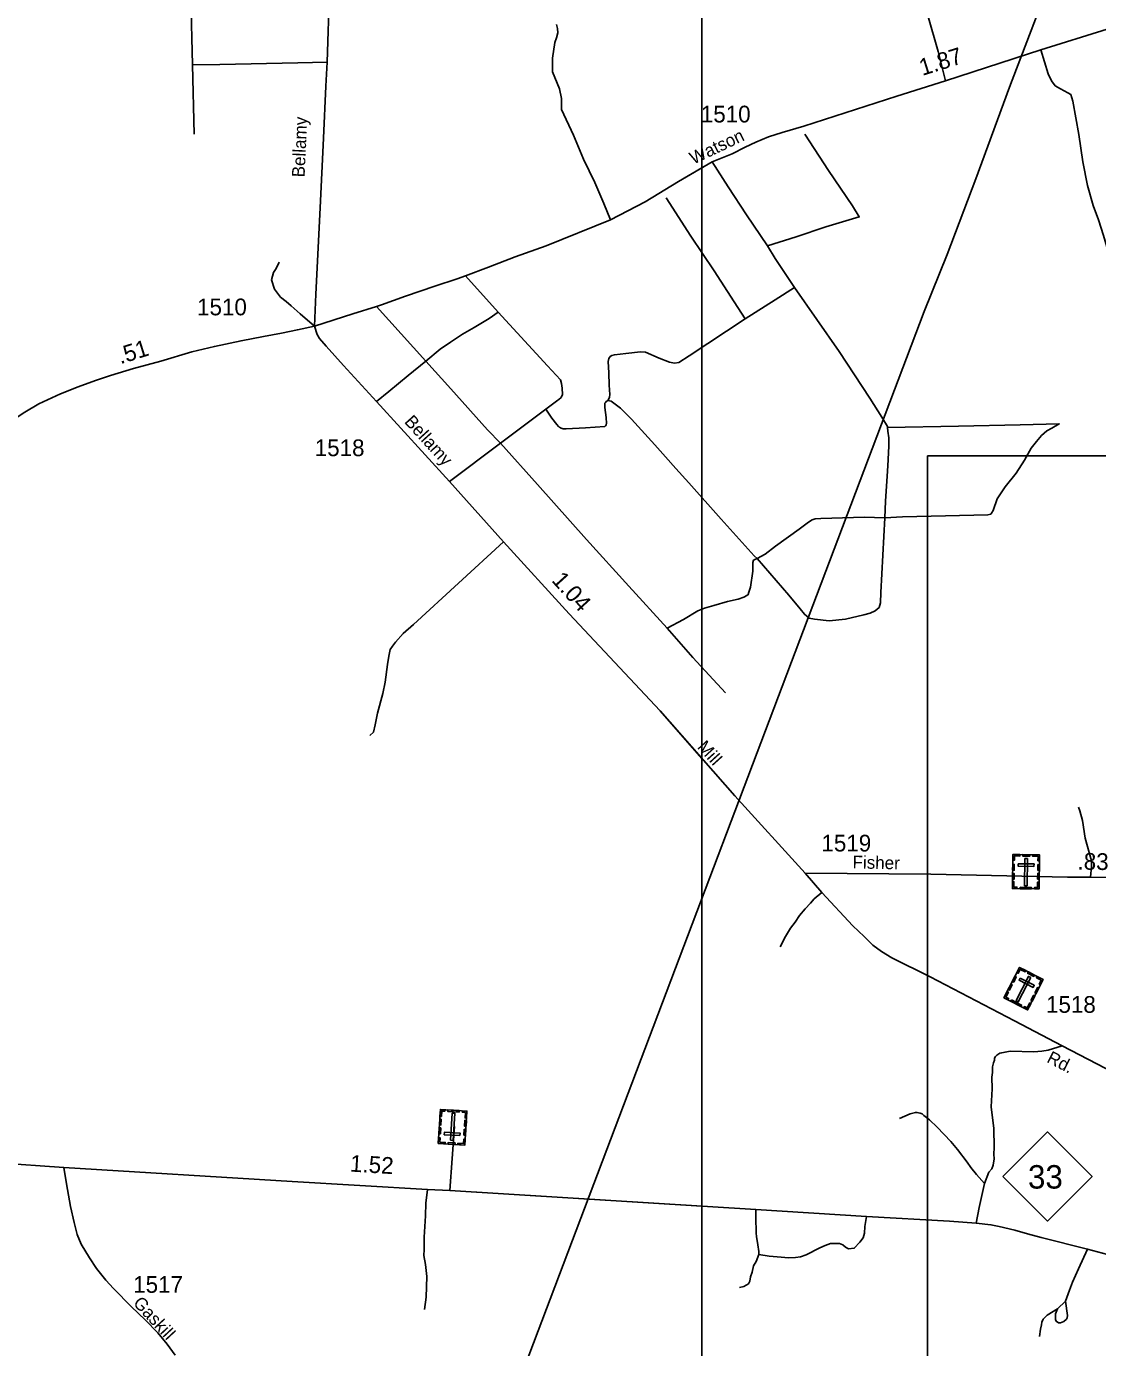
# Model space of a CAD drawing. Extents: x 2220236 to 2384410, y 720751 to 894131.
# Drawn here: x 2369349 to 2377349, y 859133 to 868998 of the extents above; entities that cross this region are included whole.
import ezdxf

# ---------------------------------------------------------------- set-up
doc = ezdxf.new("R2010")
doc.units = 0
doc.layers.add('Default', color=7, linetype='Continuous')

msp = doc.modelspace()

# ---------------------------------------------------------------- linework, layer by layer
at = {"layer": 'Default'}
for p, q in [((2374393.9, 833129.7), (2374394.2, 870388.6)), ((2370589.2, 868711.1), (2370602.6, 868192.7)), ((2372873.3, 866863.5), (2372628.7, 867136.8)), ((2369473, 849503.2), (2376054.5, 866870.1)), ((2372331.7, 866499.1), (2371964.4, 866907.8)), ((2372888.8, 865885.3), (2373227.3, 866139.7)), ((2372509, 865600), (2372888.8, 865885.3)), ((2372510.9, 860305.5), (2372546.4, 860783.2)), ((2377049.4, 859421.7), (2377108.6, 859480.3))]:
    msp.add_line(p, q, dxfattribs=at)
for points in [[(2371501.1, 866759.3), (2371510.7, 866998.2), (2371541.7, 867643.1), (2371568.6, 868162.9), (2371585.6, 868552.4), (2371594.1, 868730.9), (2371612.5, 869271.9), (2371618.2, 869740.7), (2371624.5, 870111.8), (2371626.3, 870389)], [(2377290.7, 870113.4), (2377126.5, 869686.3), (2376873.5, 869019), (2376691.8, 868544.7), (2376440.9, 867859.7), (2376226.5, 867294.8), (2376054.2, 866868.7)], [(2375968.4, 869568.4), (2375963.1, 869554.1), (2375970.2, 869504.1), (2376032.7, 869268.2), (2376081.8, 869078.8), (2376158.6, 868810.8), (2376213.1, 868591.1)], [(2370582.8, 869283.3), (2370576.4, 869216.7), (2370589.2, 868711.1)], [(2371501.1, 866759.3), (2371510.7, 866998.2), (2371541.7, 867643.1), (2371568.6, 868162.9), (2371585.6, 868552.4), (2371594.1, 868730.9), (2371612.5, 869271.9)], [(2373308.9, 869011.3), (2373316, 868981.6), (2373317.4, 868949), (2373306.8, 868912.2), (2373295.5, 868878.2), (2373277.1, 868762), (2373277.1, 868660.1), (2373295.5, 868617.6), (2373330.9, 868531.2), (2373345, 868458.9), (2373344.3, 868378.2), (2373434.9, 868187), (2373509.9, 868005.7), (2373594.8, 867832.9), (2373661.4, 867677.1), (2373712.3, 867553.9)], [(2371501.1, 866759.3), (2371787, 866851.4), (2371964.4, 866907.8), (2372001.8, 866919.7), (2372180.8, 866982.8), (2372399.3, 867058.2), (2372565.3, 867113.6), (2372628.7, 867136.8), (2372800.7, 867199.4), (2373000.1, 867277.9), (2373230.4, 867359.9), (2373712.3, 867553.9), (2373969.9, 867688.8), (2374217.8, 867840.7), (2374471.3, 867987.2), (2374620.9, 868047.4), (2374716.3, 868096.6), (2374795.7, 868133.6), (2374891.1, 868173), (2374992.8, 868206.4), (2375155.9, 868252.5), (2375850.6, 868476.7), (2376213.1, 868591.1), (2376924.1, 868823.3), (2377420.5, 868977)], [(2376924.1, 868823.3), (2376979.5, 868642.9), (2377004.5, 868591.1), (2377033, 868555.4), (2377072.3, 868532.1), (2377127.7, 868501.8), (2377149.1, 868489.2), (2377165.2, 868441), (2377208.9, 868190.9), (2377239.3, 867987.2), (2377274.1, 867810.3), (2377316.9, 867662), (2377356.2, 867554.8), (2377393.7, 867436.9), (2377431.2, 867310.1), (2377459.8, 867215.4), (2377472.3, 867179.7), (2377484.8, 867127.8)], [(2371594.1, 868730.9), (2371374.7, 868726.6), (2370793, 868712.5), (2370589.2, 868711.1)], [(2375161.4, 868192.7), (2375338.2, 867921.1), (2375518.5, 867658.5), (2375568.5, 867576.3), (2375318.5, 867501.2), (2375098.9, 867426.2), (2374882.9, 867360.1)], [(2371501.1, 866759.3), (2371787, 866851.4), (2371964.4, 866907.8), (2372001.8, 866919.7), (2372180.8, 866982.8), (2372399.3, 867058.2), (2372565.3, 867113.6), (2372628.7, 867136.8), (2372800.7, 867199.4), (2373000.1, 867277.9), (2373230.4, 867359.9), (2373712.3, 867553.9), (2373969.9, 867688.8), (2374217.8, 867840.7), (2374393.9, 867942.5)], [(2374471.3, 867987.2), (2374589.2, 867799.6), (2374726.6, 867590.6), (2374882.9, 867360.1)], [(2374717, 866815), (2374634.7, 866942), (2374484.7, 867174.3), (2374311.5, 867431.6), (2374125.8, 867717.4)], [(2374882.9, 867360.1), (2374940, 867265.4), (2375086.4, 867049.2)], [(2371236.4, 867238.6), (2371213, 867190.2), (2371193.4, 867160), (2371180.2, 867105.8), (2371201.1, 867036), (2371246.5, 866977.7), (2371289.1, 866943.6), (2371326.6, 866912.9), (2371393.1, 866851.4), (2371501.1, 866759.3)], [(2375086.4, 867049.2), (2374941.3, 866955.5), (2374717, 866815)], [(2375780.7, 866003.6), (2375779.9, 866011.9), (2375737.6, 866079.7), (2375648.1, 866223), (2375417.9, 866571.1), (2375086.4, 867049.2)], [(2372331.7, 866499.1), (2372440, 866587), (2372516.7, 866641.6), (2372605.4, 866699.6), (2372694, 866750.8), (2372804.9, 866817.3), (2372873.3, 866863.5)], [(2373227.3, 866139.7), (2373318.2, 866208), (2373326.2, 866212.1), (2373341.9, 866228.4), (2373351.7, 866250.4), (2373351, 866296.4), (2373345.4, 866331.1), (2373336.8, 866358.4), (2373239.7, 866464.1), (2372873.3, 866863.5)], [(2368987.9, 865837.4), (2369131.7, 865967.9), (2369235.8, 866050.7), (2369337.7, 866118.7), (2369441.7, 866180.3), (2369603.1, 866254.7), (2369734.7, 866307.8), (2369863.7, 866354.9), (2369977.1, 866391.6), (2370147.6, 866442.8), (2370353.1, 866498.6), (2370584.2, 866567.7), (2370752.9, 866608.3), (2370952.4, 866651), (2371119.2, 866682), (2371253.3, 866708.1), (2371372.6, 866733.7), (2371501.1, 866759.3)], [(2368987.9, 865837.4), (2369131.7, 865967.9), (2369235.8, 866050.7), (2369337.7, 866118.7), (2369441.7, 866180.3), (2369603.1, 866254.7), (2369734.7, 866307.8), (2369863.7, 866354.9), (2369977.1, 866391.6), (2370147.6, 866442.8), (2370353.1, 866498.6), (2370584.2, 866567.7), (2370752.9, 866608.3), (2370952.4, 866651), (2371119.2, 866682), (2371253.3, 866708.1), (2371372.6, 866733.7), (2371501.1, 866759.3)], [(2374393.9, 863532.8), (2374081.1, 863888.7), (2373402.5, 864612.1), (2372912.3, 865148.7), (2372509, 865600), (2371964.2, 866196.8), (2371717.9, 866466.7), (2371586.6, 866611.7), (2371538.9, 866668), (2371520.1, 866697), (2371501.1, 866759.3)], [(2375165.5, 862675.7), (2374640.3, 863252.4), (2374081.1, 863888.7), (2373402.5, 864612.1), (2372912.3, 865148.7), (2372509, 865600), (2371964.2, 866196.8), (2371717.9, 866466.7), (2371586.6, 866611.7), (2371538.9, 866668), (2371520.1, 866697), (2371501.1, 866759.3)], [(2373691.5, 866204.8), (2373696.6, 866213.3), (2373703.4, 866230.4), (2373706.8, 866250.9), (2373701.7, 866319.1), (2373698.3, 866411.3), (2373693.2, 866494.9), (2373698.3, 866518.7), (2373708.5, 866532.4), (2373722.2, 866540.9), (2373740.9, 866546), (2373824.5, 866556.3), (2373935.3, 866568.2), (2373972, 866565.7), (2374074.3, 866521.3), (2374152.7, 866492.3), (2374188.5, 866483.8), (2374221.8, 866489.7), (2374298.5, 866539.2), (2374717, 866815)], [(2371964.2, 866196.8), (2372056.4, 866273.1), (2372199.6, 866392.5), (2372331.7, 866499.1)], [(2372888.8, 865885.3), (2372792.1, 865985.6), (2372519.3, 866291), (2372331.7, 866499.1)], [(2373227.3, 866139.7), (2373273.8, 866073.4), (2373309.6, 866025.7), (2373323.2, 866010.3)], [(2373380, 865992.8), (2373524.4, 866001.8), (2373667.6, 866010.3), (2373674.4, 866015.4), (2373679.6, 866022.3), (2373681.3, 866032.5), (2373677.8, 866078.6), (2373667.6, 866153.6), (2373667.6, 866174.1), (2373669.3, 866184.3), (2373672.7, 866189.5), (2373677.8, 866196.3), (2373684.1, 866201), (2373691.5, 866204.8)], [(2373691.5, 866204.8), (2373715.4, 866199.7), (2373735.8, 866186), (2373785.3, 866146.8), (2373867.1, 866066.6), (2373943.8, 865983), (2374042.7, 865873.8), (2374122.9, 865783.4), (2374199.6, 865696.4), (2374295.1, 865590.6), (2374538.9, 865317.6), (2374784.4, 865044.6), (2374806.6, 865025.9)], [(2375760.1, 865327.8), (2375891.9, 865336.8), (2376214.1, 865344.5), (2376528.7, 865352.1), (2376551.7, 865357.3), (2376556.8, 865362.4), (2376569.6, 865382.9), (2376600.3, 865469.9), (2376659.1, 865559.4), (2376741, 865661.8), (2376802.3, 865759.1), (2376853.5, 865848.6), (2376891.9, 865899.8), (2376930.2, 865943.3), (2376971.1, 865979.2), (2377006.9, 865997.1), (2377063.2, 866030.3), (2376770.4, 866023.9), (2376310, 866013.7), (2375780.7, 866003.6)], [(2373323.2, 866010.3), (2373324.2, 866009.5), (2373325.3, 866008.7), (2373326.3, 866007.9), (2373327.4, 866007.1), (2373328.5, 866006.3), (2373329.6, 866005.6), (2373330.7, 866004.8), (2373331.8, 866004.1), (2373332.9, 866003.4), (2373334.1, 866002.8), (2373335.2, 866002.1), (2373336.4, 866001.5), (2373337.6, 866000.9), (2373338.8, 866000.3), (2373340, 865999.7), (2373341.2, 865999.2), (2373342.4, 865998.6), (2373343.6, 865998.1), (2373344.9, 865997.6), (2373346.1, 865997.2), (2373347.4, 865996.7), (2373348.6, 865996.3), (2373349.9, 865995.9), (2373351.1, 865995.5), (2373352.4, 865995.2), (2373353.7, 865994.8), (2373355, 865994.5), (2373356.3, 865994.2), (2373357.6, 865994), (2373358.9, 865993.7), (2373360.2, 865993.5), (2373361.5, 865993.3), (2373362.8, 865993.1), (2373364.1, 865993), (2373365.5, 865992.8), (2373366.8, 865992.7), (2373368.1, 865992.6), (2373369.4, 865992.6), (2373370.8, 865992.5), (2373372.1, 865992.5), (2373373.4, 865992.5), (2373374.7, 865992.5), (2373376.1, 865992.6), (2373377.4, 865992.6), (2373378.7, 865992.7), (2373380, 865992.8)], [(2375760.1, 865327.8), (2375765.3, 865453.2), (2375778.6, 865639.5), (2375783.7, 865716.3), (2375788.8, 865864.8), (2375788.8, 865926.2), (2375783.7, 865974.8), (2375780.7, 866003.6)], [(2372888.8, 865885.3), (2373165.5, 865577.4), (2373531.2, 865167.9), (2373848.4, 864819.8), (2374134.8, 864505.1)], [(2376078.8, 865791), (2384198.8, 865791), (2384198.8, 855302.5), (2376078.8, 855302.5), (2376078.8, 865791)], [(2374806.6, 865025.9), (2374866.3, 865057.8), (2374943, 865116.7), (2375119.5, 865244.7), (2375191.1, 865295.8), (2375216.7, 865313.8), (2375239.7, 865321.4), (2375283.2, 865324), (2375365, 865326.6), (2375605.4, 865334.2), (2375760.1, 865327.8)], [(2374806.6, 865025.9), (2375044, 864752), (2375128.4, 864649.7), (2375159.1, 864608.7), (2375194.9, 864580.6), (2375235.8, 864572.9), (2375343.3, 864560.1), (2375466, 864572.9), (2375604.1, 864603.6), (2375650.2, 864616.4), (2375688.5, 864634.3), (2375716.7, 864659.9), (2375726.9, 864693.2), (2375729.4, 864772.5), (2375760.1, 865327.8)], [(2371913.1, 863703.6), (2371940.4, 863727.5), (2371952.4, 863782.1), (2371971.1, 863869.1), (2372010.3, 864017.6), (2372027.4, 864101.2), (2372046.1, 864232.5), (2372054.7, 864295.7), (2372066.6, 864346.8), (2372081.9, 864370.7), (2372104.1, 864401.4), (2372163.8, 864464.6), (2372238.8, 864532.8), (2372912.3, 865148.7)], [(2374134.8, 864505.1), (2374257.6, 864569), (2374362.4, 864635.6), (2374413.6, 864653.5), (2374482.6, 864674), (2374584.9, 864704.7), (2374664.2, 864722.6), (2374707.7, 864735.4), (2374728.2, 864748.2), (2374738.4, 864755.9), (2374743.5, 864773.8), (2374756.3, 864812.2), (2374774.2, 864929.9), (2374774.2, 864996.4), (2374779.3, 865011.8), (2374789.5, 865016.9), (2374806.6, 865025.9)], [(2374134.8, 864505.1), (2374326.6, 864285), (2374569.6, 864021.4)], [(2377206.4, 863168.3), (2377215.6, 863140.5), (2377235.3, 863069.9), (2377256.1, 862935.7), (2377302.4, 862766.7), (2377302.4, 862725), (2377295.4, 862646.3)], [(2375165.5, 862675.7), (2376103.3, 862667.2), (2377124.5, 862645.3), (2377295.4, 862646.3), (2378194.2, 862634.7), (2378304.4, 862621.1), (2378404.3, 862600.8), (2378459.7, 862585.4), (2378510.2, 862572.2), (2378798.1, 862443.3), (2379068.8, 862283.2), (2379515.7, 862013.3), (2379759.7, 861874.7), (2379950.3, 861762), (2380081.1, 861658.8)], [(2379779.5, 860005.9), (2379336, 860215.2), (2378739.5, 860531), (2378342.8, 860738.4), (2378104.1, 860854.4), (2377923.5, 860951.3), (2377083.6, 861385.9), (2376728.1, 861572.7), (2376098.1, 861901.1), (2375812.5, 862043.6), (2375735.8, 862089.6), (2375671, 862139.1), (2375604.5, 862202.2), (2375521, 862282.4), (2375289.1, 862531.5), (2375165.5, 862675.7)], [(2374978, 862125), (2375019, 862203.5), (2375056.1, 862264), (2375091.5, 862310.5), (2375122.8, 862358.8), (2375166.1, 862409.4), (2375205.4, 862452), (2375232, 862482.9), (2375289.1, 862531.5)], [(2376503.7, 860358.7), (2376535.7, 860444.2), (2376559.5, 860468.3), (2376569.1, 860494.5), (2376576.5, 860542.7), (2376574, 860578.6), (2376577.3, 860626.5), (2376573.5, 860768.5), (2376555.3, 860930.2), (2376561.6, 861064.3), (2376558.4, 861152.2), (2376564, 861186.3), (2376565.3, 861228.4), (2376571, 861260.4), (2376578.6, 861280.5), (2376578.4, 861294.5), (2376586.3, 861306.7), (2376596.1, 861316.7), (2376619.9, 861331), (2376633.9, 861335.2), (2376657.8, 861339.6), (2376695.7, 861345.9), (2376873.8, 861342.4), (2376933.6, 861347.1), (2376979.6, 861353.7), (2377083.6, 861385.9)], [(2375868.7, 860843.1), (2375950.1, 860878.2), (2375988.1, 860888.8), (2376000.1, 860888.9), (2376024.1, 860883.3), (2376038.2, 860877.4), (2376050.3, 860865.5), (2376094.8, 860834.1), (2376151.4, 860778.8), (2376252.8, 860672.3), (2376303.5, 860613), (2376374.8, 860518), (2376401.2, 860478.3), (2376444.7, 860424.7), (2376503.7, 860358.7)], [(2369627.1, 860478.2), (2369131.3, 860511.7)], [(2369627.1, 860478.2), (2369131.3, 860511.7)], [(2370460.9, 859075.7), (2370399.5, 859157.6), (2370329.2, 859243.4), (2370234.6, 859340.6), (2370134.8, 859437.9), (2369999.3, 859573.5), (2369943, 859637.5), (2369871.4, 859724.5), (2369820.2, 859803.8), (2369758.8, 859906.2), (2369728.2, 859977.9), (2369706.4, 860066.1), (2369678.3, 860186.4), (2369647.6, 860355.3), (2369627.1, 860478.2)], [(2374393.9, 860188.3), (2372510.9, 860305.5), (2372344.4, 860312.4), (2371333, 860373.3), (2369627.1, 860478.2)], [(2370460.9, 859075.7), (2370399.5, 859157.6), (2370329.2, 859243.4), (2370234.6, 859340.6), (2370134.8, 859437.9), (2369999.3, 859573.5), (2369943, 859637.5), (2369871.4, 859724.5), (2369820.2, 859803.8), (2369758.8, 859906.2), (2369728.2, 859977.9), (2369706.4, 860066.1), (2369678.3, 860186.4), (2369647.6, 860355.3), (2369627.1, 860478.2)], [(2379421.2, 859313), (2379097.8, 859393.6), (2378948.8, 859436.5), (2378678.4, 859509.7), (2378384.5, 859576.9), (2378261, 859611.8), (2377817.5, 859726.6), (2377535, 859798.4), (2377272.9, 859869.2), (2376927, 859956), (2376825.3, 859983.7), (2376730.4, 860009.2), (2376614.7, 860037), (2376552.3, 860050.9), (2376441.2, 860062.4), (2376242.7, 860078.2), (2375622.3, 860111.1), (2374797.6, 860163.1), (2372510.9, 860305.5), (2372344.4, 860312.4), (2371333, 860373.3), (2369627.1, 860478.2)], [(2372320.7, 859418.4), (2372333.3, 859510.6), (2372339.2, 859664.5), (2372330.3, 859752.4), (2372316.6, 859821.7), (2372318.9, 859865.7), (2372318.9, 859905), (2372318.9, 859958.3), (2372330.5, 860118), (2372332.8, 860210.6), (2372344.4, 860312.4)], [(2376441.2, 860062.4), (2376464.4, 860178.2), (2376503.7, 860358.7)], [(2374818.4, 859829.5), (2374820.2, 859851.6), (2374811.5, 859899.4), (2374801.1, 859962.9), (2374798.8, 859988.4), (2374800, 860021.9), (2374797.6, 860072.9), (2374797.6, 860163.1)], [(2374818.4, 859829.5), (2374896.7, 859816.5), (2374984.6, 859807.7), (2375040.7, 859804.4), (2375092.7, 859807.1), (2375130.5, 859811.6), (2375172.3, 859826.2), (2375273.8, 859877.5), (2375315.3, 859896), (2375355.2, 859910.7), (2375389.2, 859911.1), (2375421.2, 859909.4), (2375445.2, 859899.7), (2375465.5, 859884), (2375487.7, 859870.3), (2375531.7, 859874.9), (2375572.4, 859921.3), (2375599.2, 859953.7), (2375608.5, 859988.4), (2375610.8, 860037), (2375622.3, 860111.1)], [(2374675.7, 859581.5), (2374707.6, 859590), (2374741.5, 859608.4), (2374753, 859628.7), (2374756.7, 859660.7), (2374770.3, 859696.9), (2374779.6, 859743.1), (2374799, 859775.3), (2374818.4, 859829.5)], [(2377108.6, 859480.3), (2377138.7, 859561.3), (2377161.8, 859621.5), (2377205.8, 859721), (2377272.9, 859869.2)], [(2376914.2, 859215.8), (2376921.5, 859270), (2376931, 859304.2), (2376932.8, 859322.1), (2376942.4, 859346.3), (2376972.1, 859374.7), (2377049.4, 859421.7)], [(2377049.4, 859421.7), (2377035.9, 859385.5), (2377034.6, 859343.4), (2377038.8, 859329.6), (2377056.9, 859317.7), (2377072.9, 859318), (2377096.6, 859328.4), (2377116.4, 859344.6), (2377122.3, 859356.6), (2377124, 859372.7), (2377108.6, 859480.3)]]:
    msp.add_lwpolyline(points, dxfattribs=at)
for points in [[(2376716.7, 862815.1), (2376915.7, 862812), (2376911.8, 862557.4), (2376712.7, 862560.5)], [(2376716, 862771.8), (2376727.3, 862771.6), (2376727.8, 862803.8), (2376768.4, 862803.2), (2376768.6, 862814.3), (2376716.7, 862815.1)], [(2376790.7, 862814), (2376842.6, 862813.2), (2376842.4, 862801.8), (2376790.6, 862802.6)], [(2376825.2, 862784.1), (2376806.5, 862784.4), (2376803.4, 862581.7), (2376822.1, 862581.4)], [(2376915.1, 862768.7), (2376903.8, 862768.9), (2376904.3, 862801), (2376863.7, 862801.7), (2376863.9, 862812.8), (2376915.8, 862812)], [(2376714.8, 862697.7), (2376715.5, 862741), (2376726.9, 862740.8), (2376726.2, 862697.5)], [(2376756.4, 862746.5), (2376756.1, 862727.8), (2376873.9, 862725.9), (2376874.2, 862744.6)], [(2376902.6, 862695.8), (2376903.3, 862739.1), (2376914.6, 862738.9), (2376914, 862695.6)], [(2376745.8, 862560.1), (2376746, 862571.6), (2376724, 862571.9), (2376724.6, 862612.3), (2376713.5, 862612.5), (2376712.7, 862560.6)], [(2376713.8, 862630.5), (2376714.4, 862673.8), (2376725.8, 862673.6), (2376725.2, 862630.3)], [(2376878.7, 862558), (2376878.8, 862569.4), (2376900.8, 862569.1), (2376901.5, 862609.5), (2376912.6, 862609.3), (2376911.8, 862557.4)], [(2376901.5, 862629.9), (2376902.2, 862673.2), (2376913.6, 862673), (2376912.9, 862629.7)], [(2376770.3, 862571.1), (2376855.2, 862569.8), (2376855, 862558.4), (2376770.2, 862559.7)], [(2376766.1, 861972), (2376943.1, 861880.9), (2376826.5, 861654.5), (2376649.5, 861745.6)], [(2376712.3, 861867.6), (2376732.1, 861906.1), (2376742.2, 861900.9), (2376722.4, 861862.4)], [(2376849.6, 861896.1), (2376833, 861904.6), (2376740.2, 861724.3), (2376756.8, 861715.8)], [(2376746.2, 861933.5), (2376756.3, 861928.3), (2376771, 861956.9), (2376807.1, 861938.4), (2376812.2, 861948.3), (2376766.1, 861972)], [(2376771.2, 861892.8), (2376762.6, 861876.2), (2376867.3, 861822.3), (2376875.9, 861838.9)], [(2376831.9, 861938.1), (2376878, 861914.4), (2376872.8, 861904.2), (2376826.7, 861928)], [(2376923.3, 861842.3), (2376913.2, 861847.5), (2376927.9, 861876.1), (2376891.9, 861894.7), (2376897, 861904.6), (2376943.1, 861880.8)], [(2376679, 861730.5), (2376684.2, 861740.7), (2376664.7, 861750.8), (2376683.1, 861786.7), (2376673.2, 861791.8), (2376649.5, 861745.7)], [(2376681.5, 861807.8), (2376701.3, 861846.3), (2376711.4, 861841.1), (2376691.6, 861802.6)], [(2376879.7, 861782.6), (2376899.5, 861821.1), (2376909.6, 861815.9), (2376889.8, 861777.4)], [(2376705.9, 861729.5), (2376781.3, 861690.7), (2376776.1, 861680.6), (2376700.6, 861719.4)], [(2376797.1, 861669.7), (2376802.3, 861679.9), (2376821.9, 861669.8), (2376840.4, 861705.7), (2376850.3, 861700.7), (2376826.5, 861654.5)], [(2376849.5, 861724), (2376869.3, 861762.5), (2376879.4, 861757.3), (2376859.6, 861718.8)], [(2372623.2, 860645.2), (2372424.5, 860657.5), (2372440.2, 860911.7), (2372638.9, 860899.3)], [(2372473.3, 860909.6), (2372472.6, 860898.1), (2372450.6, 860899.5), (2372448.1, 860859.2), (2372437, 860859.9), (2372440.2, 860911.7)], [(2372580.9, 860891.4), (2372496.2, 860896.7), (2372496.9, 860908.1), (2372581.6, 860902.8)], [(2372605.9, 860901.3), (2372605.2, 860889.9), (2372627.2, 860888.5), (2372624.7, 860848.2), (2372635.8, 860847.5), (2372639, 860899.3)], [(2372447.1, 860838.8), (2372444.4, 860795.6), (2372433.1, 860796.3), (2372435.7, 860839.5)], [(2372516.2, 860681.2), (2372534.8, 860680), (2372547.4, 860882.4), (2372528.7, 860883.6)], [(2372634.6, 860829.5), (2372632, 860786.3), (2372620.6, 860787), (2372623.3, 860830.2)], [(2372443, 860773), (2372440.3, 860729.8), (2372428.9, 860730.5), (2372431.6, 860773.7)], [(2372586.6, 860715.6), (2372587.8, 860734.3), (2372470.3, 860741.6), (2372469.1, 860722.9)], [(2372630.5, 860762.4), (2372627.8, 860719.2), (2372616.4, 860719.9), (2372619.1, 860763.1)], [(2376642.2, 860410.2), (2376975.2, 860743.2), (2377308.2, 860410.2), (2376975.2, 860077.2)], [(2372427.1, 860700.8), (2372438.4, 860700.1), (2372436.4, 860668), (2372476.9, 860665.5), (2372476.2, 860654.4), (2372424.4, 860657.6)], [(2372549.2, 860649.8), (2372497.5, 860653), (2372498.2, 860664.4), (2372549.9, 860661.2)], [(2372625.8, 860688.4), (2372614.5, 860689.1), (2372612.5, 860657), (2372572, 860659.5), (2372571.4, 860648.4), (2372623.2, 860645.2)]]:
    msp.add_lwpolyline(points, close=True, dxfattribs=at)

# ---------------------------------------------------------------- texts
for s, height, rotation, p in [('1.87', 125, 17.35121, (2376039.8, 868628.3)), ('Bellamy', 95, 87.45792, (2371426.4, 867869.8)), ('Watson', 95, 25.44193, (2374330.5, 867965.3)), ('.51', 125, 17.30885, (2370051, 866475.1)), ('Bellamy', 95, 312.24088, (2372166.5, 866042.9)), ('1.04', 125, 312.20874, (2373265.9, 864858.2)), ('Mill', 95, 312.20874, (2374353.8, 863612.9)), ('Fisher', 95, 358.65973, (2375518.1, 862711.7)), ('.83', 125, 358.97237, (2377198.3, 862702.7)), ('Rd.', 95, 332.77445, (2376962.7, 861267.8)), ('1.52', 125, 356.55946, (2371763, 860447.7)), ('Gaskill', 95, 312.83463, (2370140.1, 859461.2))]:
    msp.add_text(s, height=height, rotation=rotation, dxfattribs=at).set_placement(p)
for s, height, p in [('1510', 125, (2374385.8, 868281.1)), ('1510', 125, (2370623.3, 866840.9)), ('1518', 125, (2371502.1, 865789.3)), ('1519', 125, (2375286.6, 862837.6)), ('1518', 125, (2376964, 861632.8)), ('33', 175, (2376829.3, 860320.5)), ('1517', 125, (2370146.2, 859542.3))]:
    msp.add_text(s, height=height, dxfattribs=at).set_placement(p)

doc.saveas('drawing.dxf')
